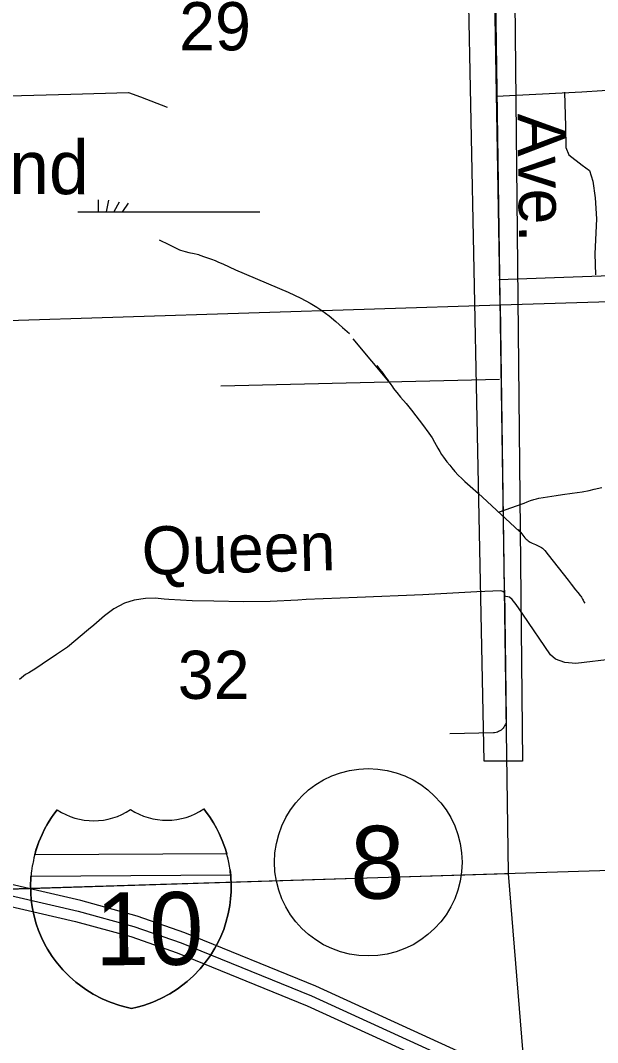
# Model space of a CAD drawing. Extents: x 2480962 to 2688785, y 277103 to 599240.
# Drawn here: x 2523554 to 2528937, y 462587 to 472131 of the extents above; entities that cross this region are included whole.
import ezdxf

# ---------------------------------------------------------------- set-up
doc = ezdxf.new("R2010")
doc.units = 0
for name, color, linetype in [('Interstate Divided Highway Outline and Fill', 7, 'Continuous'), ('Interstate Highway Center Lines', 7, 'Continuous'), ('Level 31', 7, 'Continuous'), ('Local Roads Improved', 7, 'Continuous'), ('Local Roads Paved', 7, 'Continuous'), ('Local Roads Related Text', 7, 'Continuous'), ('Narrow River Creek and Branch and Slough', 7, 'Continuous'), ('Planning Number Interstates', 7, 'Continuous'), ('Roadshields Interstates', 7, 'Continuous'), ('Section Lines', 7, 'Continuous'), ('Section Numbers', 7, 'Continuous'), ('Swamps', 7, 'Continuous'), ('Swamps Text', 7, 'Continuous'), ('Township and Range lines', 7, 'Continuous')]:
    doc.layers.add(name, color=color, linetype=linetype)

msp = doc.modelspace()

# ---------------------------------------------------------------- linework, layer by layer
at = {"layer": 'Interstate Divided Highway Outline and Fill'}
for points in [[(2538370.135, 457619.76), (2537960.897, 457777.159), (2536947.169, 458248.104), (2535330.098, 458984.591), (2533801.248, 459680.978), (2532488.853, 460273.157), (2530960.453, 460977.341), (2529303.735, 461737.67), (2527742.999, 462458.01), (2526308.301, 463115.246), (2525087.263, 463613.301), (2524641.526, 463767.283), (2524116.191, 463912.76), (2522969.19, 464177.453), (2521280.303, 464553.65), (2519912.395, 464865.629), (2518232.087, 465265.703), (2516750.735, 465618.024)], [(2516705.801, 465423.132), (2518185.786, 465071.136), (2519866.996, 464670.848), (2521236.324, 464358.545), (2522924.962, 463982.403), (2524066.994, 463718.857), (2524582.129, 463576.204), (2525016.79, 463426.049), (2526228.85, 462931.656), (2527659.445, 462276.299), (2529220.119, 461555.988), (2530876.897, 460795.631), (2532405.877, 460091.179), (2533718.667, 459498.823), (2535247.198, 458802.581), (2536863.587, 458066.404), (2537882.777, 457592.922), (2538305.915, 457430.177), (2538721.59, 457307.92)]]:
    msp.add_lwpolyline(points, dxfattribs=at)
at = {"layer": 'Interstate Highway Center Lines'}
msp.add_lwpolyline([(2516728.268, 465520.578), (2518208.937, 465168.419), (2519889.695, 464768.239), (2521258.313, 464456.098), (2522947.076, 464079.928), (2524091.593, 463815.809), (2524611.827, 463671.744), (2525052.026, 463519.675), (2526268.575, 463023.451), (2527701.222, 462367.155), (2529261.927, 461646.829), (2530918.675, 460886.486), (2532447.365, 460182.168), (2533759.958, 459589.901), (2535288.648, 458893.586), (2536905.378, 458157.254), (2537921.837, 457685.041), (2538338.025, 457524.968)], dxfattribs=at)
at = {"layer": 'Level 31'}
msp.add_lwpolyline([(2527591.304, 478500.867), (2528102.26, 478478.651), (2528235.553, 465216.013), (2527880.105, 465216.013), (2527813.459, 468415.041), (2527702.381, 473968.91)], close=True, dxfattribs=at)
at = {"layer": 'Local Roads Improved'}
for p, q in [((2528067.634, 466810.325), (2528085.817, 465605.307)), ((2527965, 465479.816), (2527560.136, 465470.556))]:
    msp.add_line(p, q, dxfattribs=at)
for points in [[(2523099.517, 471416.691), (2524024.296, 471444.297), (2524562.601, 471458.099), (2524673.022, 471416.691), (2524921.47, 471320.073)], [(2528085.817, 465605.307), (2528085.335, 465592.373), (2528083.503, 465579.559), (2528080.343, 465567.007), (2528075.887, 465554.855), (2528070.185, 465543.235), (2528063.3, 465532.274), (2528055.307, 465522.094), (2528046.293, 465512.804), (2528036.359, 465504.508), (2528025.611, 465497.295), (2528014.168, 465491.246), (2528002.155, 465486.425), (2527989.704, 465482.887), (2527976.952, 465480.669), (2527965, 465479.816)]]:
    msp.add_lwpolyline(points, dxfattribs=at)
at = {"layer": 'Local Roads Paved'}
for p, q in [((2528027.322, 469476.198), (2527940.913, 474739.657)), ((2527948.09, 474746.489), (2528028.339, 469311.838)), ((2528028.342, 469311.65), (2528065.277, 466810.297)), ((2528022.371, 468777.668), (2525422.856, 468715.775))]:
    msp.add_line(p, q, dxfattribs=at)
for points in [[(2527993.647, 471425.578), (2528789.414, 471464.501), (2529360.29, 471503.425), (2529766.823, 471529.373), (2529779.798, 471520.724), (2529775.473, 470755.231)], [(2528629.396, 471460.176), (2528638.045, 471140.14), (2528642.37, 470945.523), (2528668.319, 470876.326), (2528793.739, 470781.18), (2528862.936, 470729.282), (2528893.21, 470629.811), (2528914.834, 470474.118), (2528927.808, 470279.501), (2528910.509, 469950.814), (2528919.159, 469756.198)], [(2528015.271, 469712.949), (2529576.531, 469769.172), (2530614.488, 469808.095)], [(2528064.37, 466789.278), (2528053.482, 466800.165), (2528033.385, 466804.803), (2527810.765, 466795.527), (2527308.323, 466769.245), (2526694.572, 466744.51), (2526219.958, 466722.866), (2526142.659, 466716.682), (2525884.482, 466705.86), (2525635.58, 466702.769), (2525358.851, 466707.406), (2525154.782, 466710.498), (2524936.8, 466724.412), (2524895.059, 466725.958), (2524810.03, 466736.78), (2524718.818, 466733.688), (2524613.692, 466716.682), (2524525.571, 466688.855), (2524425.083, 466636.292), (2524336.962, 466571.361), (2524239.566, 466483.24), (2524190.095, 466444.591), (2523992.21, 466280.718), (2523890.176, 466211.149), (2523755.676, 466119.937), (2523696.929, 466081.287), (2523633.545, 466041.092), (2523601.079, 466022.54), (2523543.878, 465976.161)], [(2529098.561, 466169.408), (2528733.711, 466126.12), (2528631.677, 466135.396), (2528545.102, 466166.316), (2528498.723, 466206.511), (2528238.999, 466586.821), (2528177.16, 466676.487), (2528141.603, 466722.866), (2528115.321, 466746.056), (2528066.08, 466755.904)]]:
    msp.add_lwpolyline(points, dxfattribs=at)
at = {"layer": 'Narrow River Creek and Branch and Slough'}
for points in [[(2524849.341, 470082.734), (2524937.129, 470039.212), (2525024.915, 469995.689), (2525036.737, 469990.228), (2525048.032, 469985.679), (2525069.68, 469978.415), (2525089.027, 469973.138), (2525123.48, 469965.465), (2525175.544, 469954.826), (2525201.256, 469948.54), (2525213.932, 469944.881), (2525226.451, 469940.773), (2525270.574, 469925.176), (2525336.469, 469900.93), (2525369.198, 469888.182), (2525401.727, 469874.866), (2525441.892, 469857.593), (2525501.666, 469830.798), (2525561.231, 469803.421), (2526050.206, 469595.08), (2526169.472, 469538.016), (2526256.212, 469491.263), (2526319.305, 469453.374), (2526365.338, 469423.116), (2526432.043, 469374.39), (2526495.587, 469321.184), (2526558.811, 469264.313), (2526622.035, 469207.441)], [(2526653.952, 469157.144), (2527001.746, 468742.674), (2527023.463, 468711.204), (2527034.49, 468695.596), (2527045.826, 468680.212), (2527064.542, 468656.134), (2527098.425, 468614.902), (2527150.474, 468554.016), (2527176.348, 468523.44), (2527201.692, 468492.426), (2527243.151, 468439.7), (2527303.989, 468359.599), (2527363.214, 468278.303), (2527379.425, 468254.316), (2527392.756, 468232.785), (2527414.844, 468194.31), (2527447.246, 468136.07), (2527464.18, 468107.371), (2527482.257, 468079.356), (2527500.023, 468053.839), (2527532.254, 468010.09), (2527557.412, 467978.063), (2527576.849, 467954.503), (2527606.944, 467919.922), (2527638.198, 467886.286), (2527669.891, 467854.528), (2527698.427, 467827.615), (2527749.534, 467781.824), (2527826.921, 467714.107), (2527864.951, 467679.66), (2528208.619, 467359.977)], [(2528012.572, 467539.802), (2528251.421, 467625.363), (2528281.728, 467637.464), (2528297.047, 467643.199), (2528312.516, 467648.656), (2528341.465, 467657.621), (2528367.063, 467664.234), (2528389.632, 467669.237), (2528429.418, 467676.633), (2528549.606, 467694.735), (2528610.233, 467703.726), (2528701.305, 467716.173), (2528746.776, 467722.829), (2528792.127, 467730.33), (2528857.019, 467742.758), (2528905.474, 467753.047), (2528977.914, 467769.682)], [(2528194.249, 467378.489), (2528199.488, 467373.348), (2528208.838, 467363.246), (2528216.625, 467354.019), (2528229.701, 467337.342), (2528249.122, 467312.171), (2528259.278, 467300.047), (2528264.576, 467294.207), (2528270.06, 467288.557), (2528279.563, 467279.981), (2528289.119, 467272.709), (2528298.565, 467266.47), (2528307.781, 467261.051), (2528325.784, 467251.753), (2528358.489, 467236.943), (2528382.918, 467225.762), (2528400.567, 467216.61), (2528413.165, 467209.008), (2528422.143, 467202.764), (2528428.567, 467197.72), (2528437.634, 467189.494), (2528445.933, 467180.374), (2528477.394, 467141.637), (2528523.893, 467083.002), (2528569.659, 467023.788), (2528615.396, 466963.714), (2528661.171, 466903.684), (2528689.149, 466868.292), (2528732.056, 466815.947), (2528753.328, 466789.587), (2528774.109, 466762.782), (2528780.354, 466754.147), (2528785.546, 466746.418), (2528789.907, 466739.54), (2528797.191, 466727.284), (2528802.421, 466717.943), (2528810.003, 466703.766), (2528817.411, 466689.476)]]:
    msp.add_lwpolyline(points, dxfattribs=at)
at = {"layer": 'Planning Number Interstates'}
msp.add_circle((2526798.431, 464270.737), 875, dxfattribs=at)
at = {"layer": 'Roadshields Interstates'}
for p, q in [((2525478.01, 464349.137), (2523686.769, 464338.714)), ((2523686.769, 464338.714), (2523688.213, 464344.129)), ((2525514.87, 464149.344), (2523652.239, 464138.526)), ((2525508.866, 464199.31), (2525514.87, 464149.344))]:
    msp.add_line(p, q, dxfattribs=at)
for points in [[(2523895.801, 464760.336), (2523864.718, 464718.91), (2523844.457, 464689.671), (2523806.467, 464629.039), (2523778.545, 464578.393), (2523755.415, 464531.261), (2523726.362, 464462.82), (2523698.643, 464382.599), (2523679.429, 464311.585), (2523674.724, 464288.643)], [(2523688.213, 464344.129), (2523686.843, 464338.747), (2523698.643, 464382.599), (2523726.362, 464462.82), (2523755.415, 464531.261), (2523778.545, 464578.393), (2523806.467, 464629.039), (2523844.457, 464689.671), (2523864.718, 464718.91), (2523895.801, 464760.336)], [(2525490.638, 464299.21), (2525485.669, 464322.087), (2525465.63, 464392.872), (2525436.981, 464472.765), (2525407.133, 464540.864), (2525383.457, 464587.724), (2525354.948, 464638.042), (2525316.256, 464698.228), (2525295.656, 464727.23), (2525264.094, 464768.291)], [(2525264.094, 464768.291), (2525295.656, 464727.23), (2525316.256, 464698.228), (2525354.948, 464638.042), (2525383.457, 464587.724), (2525407.133, 464540.864), (2525436.981, 464472.765), (2525465.63, 464392.872), (2525478.01, 464349.137)], [(2523664.744, 464238.6), (2523657.662, 464188.557)], [(2523674.724, 464288.643), (2523665.373, 464243.049), (2523664.744, 464238.6)], [(2525501.203, 464249.267), (2525500.52, 464253.719), (2525490.638, 464299.21)], [(2525508.866, 464199.31), (2525501.203, 464249.267)], [(2523657.662, 464188.557), (2523655.155, 464170.84), (2523651.182, 464126.819), (2523648.281, 464049.506), (2523649.857, 463984.189), (2523655.248, 463917.84), (2523663.799, 463855.761), (2523678.978, 463779.849), (2523701.707, 463697.042), (2523723.504, 463634.164), (2523751.067, 463567.77), (2523782.691, 463503.22), (2523807.618, 463458.52), (2523850.204, 463391.364), (2523886.515, 463341.166), (2523948.001, 463267.343), (2524011.258, 463202.758), (2524069.065, 463151.703), (2524162.881, 463081.906), (2524232.326, 463038.959), (2524317.27, 462995.027), (2524391.21, 462963.652), (2524480.573, 462933.453), (2524540.156, 462917.695), (2524590.746, 462906.933)], [(2523652.239, 464138.526), (2523652.627, 464139.809), (2523651.182, 464126.819), (2523648.281, 464049.506), (2523649.857, 463984.189), (2523655.248, 463917.84), (2523663.799, 463855.761), (2523678.978, 463779.849), (2523701.707, 463697.042), (2523723.504, 463634.164), (2523751.067, 463567.77), (2523782.691, 463503.22), (2523807.618, 463458.52), (2523850.204, 463391.364), (2523886.515, 463341.166), (2523948.001, 463267.343), (2524011.258, 463202.758), (2524069.065, 463151.703), (2524162.881, 463081.906), (2524232.326, 463038.959), (2524317.27, 462995.027), (2524391.21, 462963.652), (2524480.573, 462933.453), (2524540.156, 462917.695), (2524590.746, 462906.933)], [(2524590.746, 462906.933), (2524540.156, 462917.695), (2524480.573, 462933.453), (2524391.21, 462963.652), (2524317.27, 462995.027), (2524232.326, 463038.959), (2524162.881, 463081.906), (2524069.065, 463151.703), (2524011.258, 463202.758), (2523948.001, 463267.343), (2523886.515, 463341.166), (2523850.204, 463391.364), (2523807.618, 463458.52), (2523782.691, 463503.22), (2523751.067, 463567.77), (2523723.504, 463634.164), (2523701.707, 463697.042), (2523678.978, 463779.849), (2523663.799, 463855.761), (2523655.248, 463917.84), (2523649.857, 463984.189), (2523648.281, 464049.506), (2523651.182, 464126.819), (2523652.239, 464138.526)], [(2524590.746, 462906.933), (2524641.207, 462918.282), (2524700.603, 462934.732), (2524789.609, 462965.968), (2524863.179, 462998.201), (2524947.606, 463043.118), (2525016.547, 463086.869), (2525109.545, 463157.752), (2525166.755, 463209.476), (2525229.257, 463274.792), (2525289.88, 463349.325), (2525325.605, 463399.942), (2525367.407, 463467.589), (2525391.812, 463512.575), (2525422.684, 463577.489), (2525449.473, 463644.199), (2525470.537, 463707.326), (2525492.302, 463790.391), (2525506.598, 463866.474), (2525514.426, 463928.649), (2525519.045, 463995.056), (2525519.862, 464060.387), (2525516.062, 464137.661), (2525511.578, 464181.633), (2525508.866, 464199.31)], [(2524590.746, 462906.933), (2524641.207, 462918.282), (2524700.603, 462934.732), (2524789.609, 462965.968), (2524863.179, 462998.201), (2524947.606, 463043.118), (2525016.547, 463086.869), (2525109.545, 463157.752), (2525166.755, 463209.476), (2525229.257, 463274.792), (2525289.88, 463349.325), (2525325.605, 463399.942), (2525367.407, 463467.589), (2525391.812, 463512.575), (2525422.684, 463577.489), (2525449.473, 463644.199), (2525470.537, 463707.326), (2525492.302, 463790.391), (2525506.598, 463866.474), (2525514.426, 463928.649), (2525519.045, 463995.056), (2525519.862, 464060.387), (2525516.062, 464137.661), (2525511.578, 464181.633), (2525508.866, 464199.31)], [(2525514.87, 464149.344), (2525516.062, 464137.661), (2525519.862, 464060.387), (2525519.045, 463995.056), (2525514.426, 463928.649), (2525506.598, 463866.474), (2525492.302, 463790.391), (2525470.537, 463707.326), (2525449.473, 463644.199), (2525422.684, 463577.489), (2525391.812, 463512.575), (2525367.407, 463467.589), (2525325.605, 463399.942), (2525289.88, 463349.325), (2525229.257, 463274.792), (2525166.755, 463209.476), (2525109.545, 463157.752), (2525016.547, 463086.869), (2524947.606, 463043.118), (2524863.179, 462998.201), (2524789.609, 462965.968), (2524700.603, 462934.732), (2524641.207, 462918.282), (2524590.746, 462906.933)]]:
    msp.add_lwpolyline(points, dxfattribs=at)
for centre, radius, start, end in [((2524793.425, 464052.685), 1143.022, 141.749164, 165.5082835), ((2524235.873, 465278.089), 619.45, 236.7021696, 303.7426307), ((2524235.873, 465278.089), 619.45, 236.7021696, 303.7426307), ((2524235.873, 465278.089), 619.45, 236.7021696, 303.7426307), ((2524917.988, 465286.747), 623.367, 237.1617529, 303.7258974), ((2524917.988, 465286.747), 623.367, 237.1617529, 303.7258974), ((2524917.988, 465286.747), 623.367, 237.1617529, 303.7258974)]:
    msp.add_arc(centre, radius, start, end, dxfattribs=at)
at = {"layer": 'Section Lines'}
for p, q in [((2528027.322, 469476.198), (2527940.913, 474739.657)), ((2528027.322, 469476.187), (2533309.33, 469634.741)), ((2522731.102, 469307.197), (2528027.322, 469476.198)), ((2528027.322, 469476.198), (2528102.921, 464166.245)), ((2528102.921, 464166.245), (2528543.972, 458779.635))]:
    msp.add_line(p, q, dxfattribs=at)
at = {"layer": 'Swamps'}
for p, q in [((2524278.682, 470456.649), (2524278.684, 470345.145)), ((2524475.128, 470435.193), (2524426.321, 470344.548)), ((2524557.32, 470423.595), (2524505.585, 470345.991)), ((2524087.739, 470345.142), (2525787.734, 470345.17)), ((2522854.917, 464006.266), (2528102.921, 464166.245))]:
    msp.add_line(p, q, dxfattribs=at)
for points in [[(2524374.435, 470454.193), (2524352.648, 470345.251)], [(2526877.109, 468908.242), (2526904.918, 468872.277), (2526932.726, 468836.311), (2526946.499, 468818.26), (2526960.069, 468800.054), (2526973.557, 468781.778), (2526987.044, 468763.501)]]:
    msp.add_lwpolyline(points, dxfattribs=at)
at = {"layer": 'Township and Range lines'}
msp.add_line((2522916.733, 464002.655), (2533390.777, 464333.044), dxfattribs=at)

# ---------------------------------------------------------------- texts
at = {"layer": 'Local Roads Related Text'}
for s, rotation, p in [('Parnell      Ave.', 270.7377333, (2528153.5, 474137.279)), ('Queen', 1.426075, (2524690.057, 466953.148))]:
    msp.add_text(s, height=450, rotation=rotation, dxfattribs=at).set_placement(p)
at = {"layer": 'Planning Number Interstates'}
msp.add_text('8', height=680, dxfattribs=at).set_placement((2526630.379, 463930.739))
at = {"layer": 'Roadshields Interstates'}
msp.add_text('10', height=680, rotation=0.3331112, dxfattribs=at).set_placement((2524250.644, 463308.476))
at = {"layer": 'Section Numbers'}
for s, rotation, p in [('29', 359.9794306, (2525034.387, 471852.12)), ('32', 359.9794417, (2525021.598, 465796.131))]:
    msp.add_text(s, height=450, rotation=rotation, dxfattribs=at).set_placement(p)
at = {"layer": 'Swamps Text'}
msp.add_text('Indian Mound', height=500, rotation=359.95025, dxfattribs=at).set_placement((2520139.814, 470512.504))

doc.saveas('drawing.dxf')
